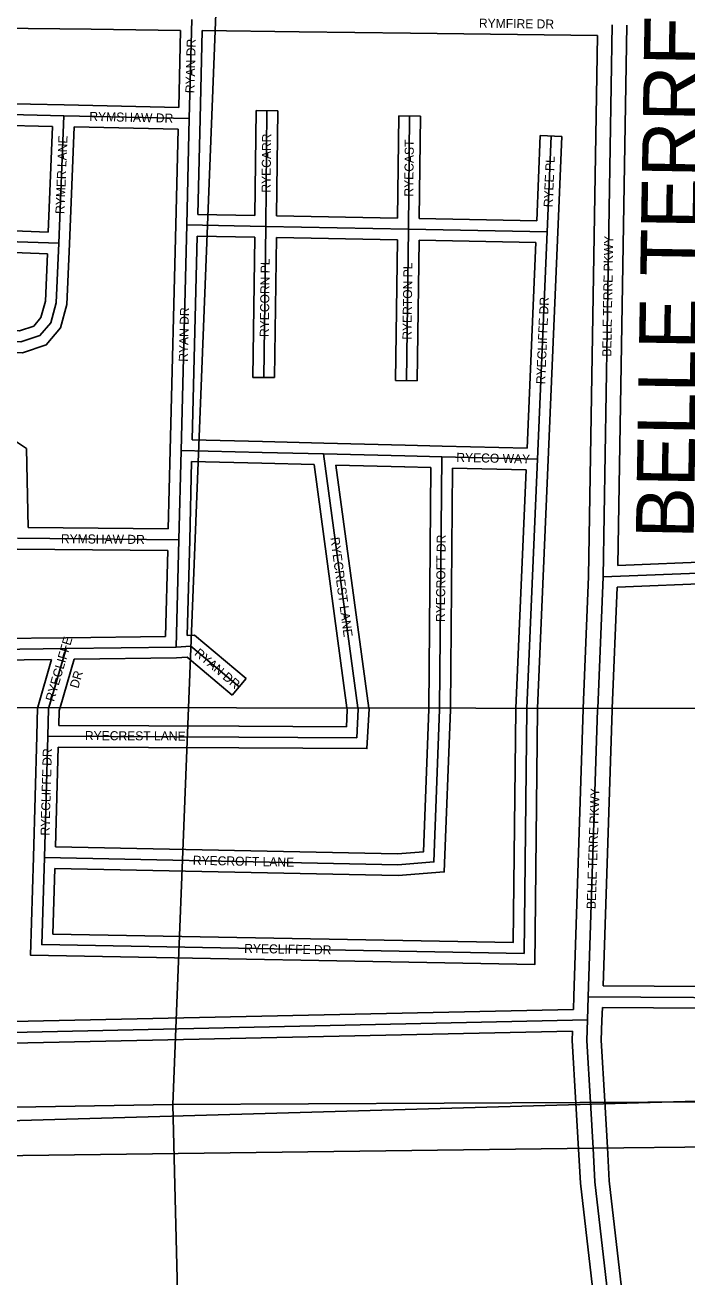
# Model space of a CAD drawing. Extents: x 457167 to 656239, y 1787309 to 1969297.
# Drawn here: x 584541 to 586372, y 1876691 to 1880155 of the extents above; entities that cross this region are included whole.
import ezdxf

# ---------------------------------------------------------------- set-up
doc = ezdxf.new("R2010")
doc.units = 0
for name, color, linetype in [('Level 1', 7, 'Continuous'), ('Level 22', 7, 'Continuous'), ('Level 23', 7, 'Continuous'), ('Level 28', 7, 'Continuous'), ('Level 31', 7, 'Continuous'), ('Level 32', 7, 'Continuous'), ('Level 34', 7, 'Continuous'), ('Level 5', 7, 'Continuous'), ('Level 55', 7, 'Continuous'), ('Level 63', 7, 'Continuous')]:
    doc.layers.add(name, color=color, linetype=linetype)

msp = doc.modelspace()

# ---------------------------------------------------------------- linework, layer by layer
at = {"layer": 'Level 1'}
for p, q in [((585153.869, 1882363.496), (584993.005, 1878266.092)), ((584993.006, 1878266.092), (584949.895, 1877168.15)), ((584949.895, 1877168.15), (580044.647, 1877084.268)), ((590148.95, 1877194.102), (584949.895, 1877168.15)), ((584949.895, 1877168.15), (585083.45, 1871864.58))]:
    msp.add_line(p, q, dxfattribs=at)
at = {"layer": 'Level 22'}
for p, q in [((586140.08, 1878628.023), (586165.538, 1880155.254)), ((586125.23, 1878264.273), (586140.08, 1878628.023)), ((586099.081, 1877466.65), (586097.05, 1877402.291)), ((586104.892, 1877174.276), (586112.288, 1877047.354))]:
    msp.add_line(p, q, dxfattribs=at)
for points in [[(586099.081, 1877466.65), (586125.074, 1878260.414), (586125.231, 1878264.273)], [(586097.05, 1877402.291), (586095.036, 1877345.931), (586104.892, 1877174.276)], [(586112.288, 1877047.354), (586117.203, 1876954.255), (586176.364, 1876441.419), (586209.511, 1875967.177), (586142.187, 1875694.216), (585947.901, 1875075.314), (585893.03, 1874659.786)]]:
    msp.add_lwpolyline(points, dxfattribs=at)
at = {"layer": 'Level 23'}
for p, q in [((586180.614, 1878659.656), (586205.534, 1880154.586)), ((586100.094, 1878629.172), (586125.04, 1880125.748)), ((586085.199, 1878264.338), (586100.094, 1878629.172)), ((586165.262, 1878264.21), (586178.953, 1878599.541)), ((586059.1, 1877467.91), (586057.95, 1877431.451)), ((586138.149, 1877436.392), (586137.032, 1877401.029)), ((586064.96, 1877171.95), (586072.343, 1877045.246)), ((586144.825, 1877176.603), (586152.221, 1877049.68))]:
    msp.add_line(p, q, dxfattribs=at)
for points in [[(586059.102, 1877467.958), (586085.1, 1878261.885), (586085.2, 1878264.338)], [(586140.078, 1877496.381), (586165.048, 1878258.943), (586165.263, 1878264.21)], [(586137.025, 1877400.861), (586135.077, 1877346.363), (586144.826, 1877176.57)], [(586055.921, 1877371.392), (586054.995, 1877345.497), (586064.957, 1877171.984)], [(586072.343, 1877045.246), (586077.323, 1876950.905), (586136.523, 1876437.73), (586169.17, 1875970.656), (586103.649, 1875705.006), (585908.699, 1875083.987), (585857.574, 1874696.825)], [(586152.233, 1877049.462), (586157.083, 1876957.604), (586216.205, 1876445.107), (586249.853, 1875963.698), (586180.725, 1875683.426), (585987.104, 1875066.641), (585932.686, 1874654.549)]]:
    msp.add_lwpolyline(points, dxfattribs=at)
at = {"layer": 'Level 31'}
for p, q in [((584995.356, 1879895.663), (585001.924, 1880169.47)), ((583485.034, 1879930.593), (584648.313, 1879903.603)), ((584648.313, 1879903.603), (584633.957, 1879550.901)), ((584648.313, 1879903.603), (584995.356, 1879895.663)), ((585210.124, 1879917.796), (585206.649, 1879597.074)), ((584988.114, 1879601.493), (584995.356, 1879895.663)), ((585604.871, 1879903.225), (585601.414, 1879589.776)), ((585985.364, 1879582.865), (585996.36, 1879847.572)), ((584633.957, 1879550.901), (583423.296, 1879592.531)), ((584972.606, 1878977.884), (584988.114, 1879601.493)), ((584988.114, 1879601.493), (585206.649, 1879597.074)), ((585206.649, 1879597.074), (585201.4, 1879179.628)), ((585206.649, 1879597.074), (585601.414, 1879589.776)), ((585601.414, 1879589.776), (585596.166, 1879170.874)), ((585601.414, 1879589.776), (585985.364, 1879582.865)), ((585958.409, 1878953.458), (585985.364, 1879582.865)), ((584966.408, 1878730.623), (584972.606, 1878977.884)), ((584972.606, 1878977.884), (585197.188, 1878972.362)), ((585197.188, 1878972.362), (585366.737, 1878968.038)), ((585366.737, 1878968.038), (585591.954, 1878962.518)), ((585366.737, 1878968.038), (585461.925, 1878265.339)), ((585591.954, 1878962.518), (585694.065, 1878959.779)), ((585694.065, 1878959.779), (585688.004, 1878264.976)), ((585694.065, 1878959.779), (585958.409, 1878953.458)), ((585928.954, 1878264.589), (585958.409, 1878953.458)), ((584966.408, 1878730.623), (584519.774, 1878734.756)), ((584958.841, 1878433.909), (584966.408, 1878730.623)), ((586140.08, 1878628.023), (586568.622, 1878645.034)), ((584300.944, 1878424.996), (584654.389, 1878429.767)), ((584654.389, 1878429.767), (584606.708, 1878266.713)), ((584654.389, 1878429.767), (584958.841, 1878433.909)), ((585688.005, 1878264.976), (585687.973, 1878261.242)), ((584603.66, 1878187.319), (584594.425, 1877851.702)), ((585132.699, 1878184.848), (584603.66, 1878187.319)), ((583705.55, 1877350.523), (586097.05, 1877402.291))]:
    msp.add_line(p, q, dxfattribs=at)
for points in [[(584633.957, 1879550.901), (584626.96, 1879386.551), (584611.902, 1879330.944), (584582.249, 1879295.728), (584529.409, 1879278.376), (583396.38, 1879330.036)], [(584958.841, 1878433.909), (584999.566, 1878436.376), (585133.281, 1878323.756)], [(584594.425, 1877851.702), (584587.279, 1877610.627), (585921.471, 1877586.257), (585928.792, 1878260.785), (585928.955, 1878264.589)], [(584594.425, 1877851.702), (585572.313, 1877831.646), (585671.902, 1877839.457), (585687.973, 1878261.242)], [(584606.709, 1878266.713), (584605.715, 1878263.316), (584603.66, 1878187.319)], [(585461.926, 1878265.339), (585462.423, 1878261.671), (585458.456, 1878183.134), (585132.699, 1878184.848)], [(590331.891, 1877507.256), (590332.145, 1877470.529), (588463.4, 1877448.076), (587266.61, 1877459.007), (586099.081, 1877466.65)]]:
    msp.add_lwpolyline(points, dxfattribs=at)
at = {"layer": 'Level 32'}
for p, q in [((583580.904, 1880157.498), (584723.522, 1880142.914)), ((584723.533, 1880142.914), (584971.204, 1880139.846)), ((584966.084, 1879926.34), (584971.205, 1880139.846)), ((585025.349, 1879894.943), (585031.205, 1880139.124)), ((585031.205, 1880139.123), (585298.999, 1880135.991)), ((585298.974, 1880135.991), (585606.894, 1880132.131)), ((585606.901, 1880132.131), (586125.041, 1880125.748)), ((583485.73, 1879960.586), (584649.009, 1879933.596)), ((584648.999, 1879933.596), (584966.084, 1879926.34)), ((585180.125, 1879918.121), (585176.98, 1879627.681)), ((585240.122, 1879917.471), (585180.125, 1879918.121)), ((585240.122, 1879917.471), (585236.971, 1879626.518)), ((585574.873, 1879903.556), (585571.75, 1879620.329)), ((585634.869, 1879902.893), (585574.873, 1879903.556)), ((583484.339, 1879900.601), (584617.096, 1879874.317)), ((584617.096, 1879874.318), (584605.194, 1879581.908)), ((584677.091, 1879872.935), (584663.933, 1879549.681)), ((584677.091, 1879872.935), (584964.626, 1879866.357)), ((585018.848, 1879630.878), (585025.349, 1879894.924)), ((585634.869, 1879902.893), (585631.742, 1879619.235)), ((584958.122, 1879602.231), (584964.625, 1879866.356)), ((585956.607, 1879613.387), (585966.387, 1879848.816)), ((585966.387, 1879848.816), (586026.335, 1879846.326)), ((586015.339, 1879581.619), (586026.335, 1879846.326)), ((585018.847, 1879630.877), (585176.979, 1879627.68)), ((585236.971, 1879626.518), (585571.749, 1879620.328)), ((584605.194, 1879581.908), (583424.328, 1879622.513)), ((584942.615, 1878978.63), (584958.123, 1879602.239)), ((585631.743, 1879619.235), (585956.607, 1879613.387)), ((584602.698, 1879521.957), (583422.266, 1879562.547)), ((585003.344, 1879007.137), (585017.363, 1879570.894)), ((585017.364, 1879570.894), (585176.279, 1879567.681)), ((585176.278, 1879567.681), (585171.402, 1879180.006)), ((585236.269, 1879566.52), (585231.399, 1879179.25)), ((585236.269, 1879566.521), (585571.044, 1879560.331)), ((585571.044, 1879560.331), (585566.169, 1879171.25)), ((585631.036, 1879559.236), (585626.165, 1879170.498)), ((585631.036, 1879559.236), (585954.075, 1879553.421)), ((585988.384, 1878952.174), (586015.338, 1879581.581)), ((585929.696, 1878984.153), (585954.075, 1879553.421)), ((585231.399, 1879179.25), (585171.402, 1879180.006)), ((585626.165, 1879170.498), (585566.169, 1879171.25)), ((585003.344, 1879007.137), (585197.924, 1879002.354)), ((584937.158, 1878760.894), (584942.615, 1878978.636)), ((585197.953, 1879002.353), (585367.502, 1878998.029)), ((585367.472, 1878998.03), (585592.689, 1878992.51)), ((585592.759, 1878992.508), (585694.869, 1878989.769)), ((585694.782, 1878989.771), (585929.697, 1878984.153)), ((584996.399, 1878729.871), (585001.846, 1878947.154)), ((585001.847, 1878947.154), (585196.451, 1878942.37)), ((585196.423, 1878942.371), (585340.437, 1878938.697)), ((585340.438, 1878938.697), (585431.644, 1878265.388)), ((585401.191, 1878937.182), (585591.219, 1878932.526)), ((585401.191, 1878937.182), (585492.206, 1878265.29)), ((585958.979, 1878264.541), (585988.383, 1878952.176)), ((585591.15, 1878932.527), (585663.81, 1878930.578)), ((585663.81, 1878930.578), (585658.004, 1878265.024)), ((585723.799, 1878929.057), (585718.006, 1878264.928)), ((585723.8, 1878929.058), (585927.131, 1878924.196)), ((585898.927, 1878264.637), (585927.131, 1878924.196)), ((584937.158, 1878760.895), (584549.226, 1878764.484)), ((584989.666, 1878465.831), (584996.399, 1878729.857)), ((584935.64, 1878700.905), (584519.496, 1878704.756)), ((584929.586, 1878463.514), (584935.64, 1878700.906)), ((586180.614, 1878659.656), (586567.432, 1878675.011)), ((586178.952, 1878599.541), (586540.08, 1878613.876)), ((584300.54, 1878454.993), (584653.985, 1878459.765)), ((584653.982, 1878459.765), (584929.587, 1878463.514)), ((584317.282, 1878395.212), (584614.201, 1878399.221)), ((584676.963, 1878400.07), (584637.951, 1878266.662)), ((584676.964, 1878400.07), (584959.954, 1878403.92)), ((585152.607, 1878346.702), (585113.955, 1878300.809)), ((584575.798, 1878266.762), (584573.67, 1878188.131)), ((585658.005, 1878265.024), (585657.978, 1878261.943)), ((585718.007, 1878264.928), (585717.969, 1878260.539)), ((585132.84, 1878214.847), (584634.48, 1878217.175)), ((584573.671, 1878188.144), (584564.435, 1877852.527)), ((584632.844, 1878157.181), (584625.245, 1877881.076)), ((585132.559, 1878154.847), (584632.844, 1878157.181)), ((583704.901, 1877380.516), (586057.951, 1877431.451)), ((583706.2, 1877320.529), (586055.92, 1877371.392))]:
    msp.add_line(p, q, dxfattribs=at)
for points in [[(584663.929, 1879549.626), (584656.792, 1879381.936), (584639.125, 1879316.696), (584599.708, 1879269.884), (584533.54, 1879248.156), (583395.508, 1879300.044)], [(584602.698, 1879521.957), (584597.129, 1879391.167), (584584.679, 1879345.191), (584564.791, 1879321.571), (584525.278, 1879308.596), (583397.254, 1879360.027)], [(583422.459, 1878940.386), (583624.472, 1879068.372), (584481.439, 1879025.854), (584545.152, 1878982.926), (584549.225, 1878764.484)], [(584989.666, 1878465.831), (585009.721, 1878467.046), (585152.607, 1878346.702)], [(584614.201, 1878399.221), (584575.829, 1878268.009), (584575.797, 1878266.762)], [(584959.954, 1878403.919), (584989.411, 1878405.705), (585113.955, 1878300.809)], [(584564.437, 1877852.591), (584556.393, 1877581.186), (585951.142, 1877555.709), (585958.786, 1878259.981), (585958.98, 1878264.541)], [(584623.532, 1877821.098), (584618.165, 1877640.069), (585891.801, 1877616.805), (585898.798, 1878261.589), (585898.928, 1878264.637)], [(584623.532, 1877821.098), (585573.18, 1877801.621), (585700.864, 1877811.636), (585717.969, 1878260.54)], [(584625.245, 1877881.076), (585571.445, 1877861.671), (585642.94, 1877867.278), (585657.978, 1878261.942)], [(584637.952, 1878266.662), (584635.6, 1878258.622), (584634.48, 1878217.175)], [(585492.207, 1878265.29), (585492.525, 1878262.939), (585486.971, 1878152.982), (585132.54, 1878154.847)], [(585431.645, 1878265.388), (585432.32, 1878260.404), (585429.94, 1878213.285), (585132.857, 1878214.848)], [(590361.891, 1877507.462), (590362.349, 1877440.89), (588463.444, 1877418.073), (587266.375, 1877429.007), (586138.149, 1877436.391)], [(590301.895, 1877506.796), (590301.94, 1877500.168), (588463.356, 1877478.078), (587266.845, 1877489.006), (586140.078, 1877496.381)]]:
    msp.add_lwpolyline(points, dxfattribs=at)
at = {"layer": 'Level 5'}
msp.add_lwpolyline([(583718.942, 1877100.851), (586528.362, 1877181.246), (598932.909, 1877301.462), (599299.903, 1877484.467)], dxfattribs=at)
at = {"layer": 'Level 55'}
for q in [(590376.669, 1877103.179), (583861.107, 1877018.585)]:
    msp.add_line((586112.288, 1877047.354), q, dxfattribs=at)
at = {"layer": 'Level 63'}
for points in [[(576708.289, 1878279.4), (616473.709, 1878215.526), (616521.962, 1923670.374), (576805.545, 1923734.416), (576708.289, 1878279.4)], [(576611.219, 1832825.663), (616425.226, 1832761.92), (616473.71, 1878215.526), (576708.29, 1878279.4), (576611.219, 1832825.663)]]:
    msp.add_lwpolyline(points, dxfattribs=at)

# ---------------------------------------------------------------- texts
at = {"layer": 'Level 28'}
msp.add_text('BELLE TERRE PKWY', height=160, rotation=89.044233, dxfattribs=at).set_placement((586390.655, 1878732.711))
at = {"layer": 'Level 34'}
for s, height, rotation, p in [('RYMFIRE DR', 25, 359.293989, (585796.493, 1880147.299)), ('RYAN DR', 24.9992, 88.625192, (585009.539, 1879965.674)), ('RYMSHAW DR', 25, 358.688964, (584718.584, 1879889.493)), ('RYMER LANE', 25, 87.668314, (584649.741, 1879631.391)), ('RYECARR', 24.9992, 89.378586, (585220.163, 1879690.692)), ('RYECAST', 25, 89.367331, (585614.905, 1879679.751)), ('RYEE PL', 24.9992, 87.620369, (586000.664, 1879650.034)), ('BELLE TERRE PKWY', 25, 89.044233, (586162.731, 1879236.963)), ('RYECORN PL', 25, 89.278789, (585215.304, 1879291.351)), ('RYERTON PL', 25, 89.281525, (585610.081, 1879283.797)), ('RYECLIFFE DR', 25, 87.54705, (585979.785, 1879160.481)), ('RYAN DR', 25, 88.574717, (584991.199, 1879222.785)), ('RYECO WAY', 25, 358.630197, (585733.839, 1878946.325)), ('RYMSHAW DR', 25, 359.469506, (584639.987, 1878721.143)), ('RYECREST LANE', 25, 277.713689, (585385.514, 1878736.305)), ('RYECROFT DR', 25, 89.499406, (585702.58, 1878503.161)), ('RYECLIFFE', 25, 73.6989, (584620.864, 1878281.548)), ('RYAN DR', 25, 319.894294, (585007.421, 1878413.418)), ('DR', 25, 73.6989, (584688.075, 1878317.916)), ('RYECREST LANE', 25, 359.731997, (584706.376, 1878176.51)), ('RYECLIFFE DR', 25, 88.423139, (584608.586, 1877911.963)), ('BELLE TERRE PKWY', 25, 88.123953, (586119.514, 1877708.716)), ('RYECROFT LANE', 25, 358.824736, (585004.809, 1877831.746)), ('RYECLIFFE DR', 25, 358.953289, (585146.921, 1877587.903))]:
    msp.add_text(s, height=height, rotation=rotation, dxfattribs=at).set_placement(p)

doc.saveas('drawing.dxf')
